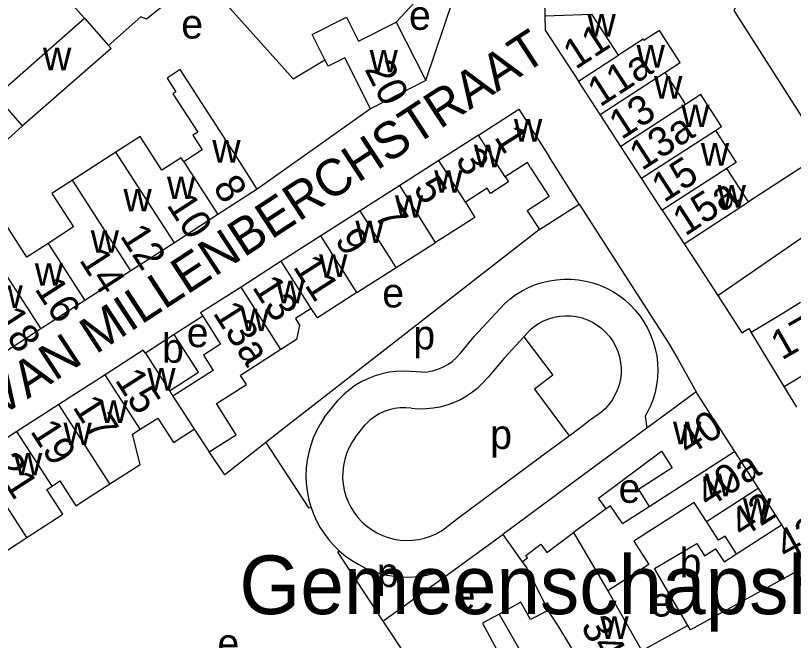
# Model space of a CAD drawing. Extents: x 161141 to 163125, y 381621 to 383200.
# Drawn here: x 161938.6 to 162044.8, y 382557.5 to 382642.8 of the extents above; entities that cross this region are included whole.
import ezdxf

# ---------------------------------------------------------------- set-up
doc = ezdxf.new("R2010")
doc.units = 0
for name, color, linetype in [('BLT_Basislijn', 7, 'Continuous'), ('BLT_Bebouwing', 7, 'Continuous'), ('BLT_Bebouwing_beschrifting', 7, 'Continuous'), ('BLT_Centroide', 7, 'Continuous'), ('BLT_Huisnummer', 7, 'Continuous'), ('BLT_Huisnummer_ tussenligend', 7, 'Continuous'), ('BLT_Huisnummer_reeks', 7, 'Continuous'), ('BLT_Onderverdeling_panden', 7, 'Continuous'), ('BLT_Straatnaam', 7, 'Continuous'), ('BLT_Straatnaam_verkleind', 7, 'Continuous')]:
    doc.layers.add(name, color=color, linetype=linetype)

msp = doc.modelspace()

# ---------------------------------------------------------------- linework, layer by layer
at = {"layer": 'BLT_Basislijn'}
for p, q in [((161995.24, 382646.9), (161990.55, 382641.9)), ((161994.61, 382633.9), (161998.38, 382645.14)), ((161987.04, 382630.07), (161971.6, 382619.11)), ((162010.11, 382613.57), (161974.28, 382585.72)), ((162029.84, 382611.63), (162031.38, 382609.26)), ((162005.34, 382603.46), (162001.21, 382599)), ((161964.15, 382601.75), (161960.27, 382599.24)), ((162008.89, 382599.93), (162007.99, 382598.96)), ((162038.67, 382600.09), (162039, 382599.57)), ((161999.33, 382596.71), (162001.21, 382599)), ((162007.99, 382598.96), (162005.28, 382596.04)), ((162007.99, 382598.96), (162011.92, 382593.69)), ((162005.28, 382596.04), (162003.1, 382593.42)), ((161994.06, 382594.12), (161992.52, 382594.23)), ((162011.92, 382593.69), (162009.41, 382591.82)), ((162009.41, 382591.82), (162014.16, 382585.45)), ((161980.74, 382587.92), (161982.63, 382590.31)), ((162018.26, 382588.45), (162016.8, 382587.42)), ((162024.53, 382588.1), (162024.78, 382586.49)), ((161984.95, 382585.21), (161986.32, 382586.93)), ((162014.16, 382585.45), (162016.8, 382587.42)), ((161974.28, 382585.72), (161972.74, 382584.51)), ((162010.43, 382582.69), (162014.16, 382585.45)), ((161972.74, 382584.51), (161970.81, 382582.99)), ((161972.74, 382584.51), (161978.57, 382575.63)), ((161998.93, 382574.16), (162010.43, 382582.69)), ((161978.57, 382575.63), (161978.95, 382575.64)), ((161997.3, 382572.87), (161998.93, 382574.16)), ((161997.13, 382566.21), (162005.09, 382571.97)), ((161982.6, 382569.49), (161982.79, 382569.74)), ((161982.6, 382569.49), (161988.74, 382560.14)), ((161996.19, 382566.79), (161997.13, 382566.21)), ((161988.74, 382560.14), (161997.13, 382566.21)), ((161988.74, 382560.14), (161992.44, 382554.55)), ((162030.34, 382559.57), (162024.08, 382556.1))]:
    msp.add_line(p, q, dxfattribs=at)
for points in [[(162055.13, 382677.47), (162036.62, 382643.49), (162049.02, 382624.08), (162038.63, 382617.36)], [(161962, 382650.4), (161976.51, 382634.13), (161980.81, 382636.76)], [(161939.57, 382627.72), (161916.65, 382606.98), (161916.63, 382605.54), (161919.74, 382600.85)], [(162034.43, 382604.56), (162053.05, 382617.43), (162054.7, 382619.27), (162055.3, 382620.81), (162055.24, 382622.88), (162053.55, 382627.28)], [(162015.54, 382617.05), (162027.66, 382598.16), (162029.01, 382595.92), (162031.5, 382591.45)], [(162031.38, 382609.26), (162034.43, 382604.56)], [(162005.34, 382603.46), (162006.09, 382604.11), (162006.89, 382604.7), (162007.74, 382605.22), (162008.63, 382605.68), (162009.55, 382606.06), (162010.5, 382606.36), (162011.47, 382606.59), (162012.45, 382606.74), (162013.45, 382606.82), (162014.44, 382606.81), (162015.43, 382606.72), (162016.42, 382606.55), (162017.38, 382606.3), (162018.33, 382605.98), (162019.24, 382605.58), (162020.12, 382605.11), (162020.96, 382604.57), (162021.75, 382603.97), (162022.49, 382603.3), (162023.18, 382602.58), (162023.8, 382601.81), (162024.36, 382600.98), (162024.86, 382600.12), (162025.28, 382599.22), (162025.63, 382598.28), (162025.9, 382597.32), (162026.1, 382596.35), (162026.21, 382595.36), (162026.25, 382594.36), (162026.21, 382593.36), (162026.09, 382592.38), (162025.88, 382591.4), (162025.6, 382590.44), (162025.25, 382589.51), (162024.82, 382588.61), (162024.53, 382588.1)], [(162034.43, 382604.56), (162037.73, 382599.48), (162038.67, 382600.09)], [(162008.89, 382599.93), (162009.35, 382600.31), (162009.98, 382600.74), (162010.66, 382601.11), (162011.37, 382601.4), (162012.11, 382601.62), (162012.87, 382601.76), (162013.64, 382601.82), (162014.41, 382601.8), (162015.17, 382601.7), (162015.92, 382601.52), (162016.65, 382601.27), (162017.34, 382600.94), (162018, 382600.54), (162018.61, 382600.08), (162019.18, 382599.55), (162019.68, 382598.97), (162020.12, 382598.34), (162020.5, 382597.66), (162020.8, 382596.95), (162021.03, 382596.22), (162021.18, 382595.46), (162021.24, 382594.7), (162021.24, 382593.93), (162021.15, 382593.16), (162020.98, 382592.41), (162020.73, 382591.68), (162020.41, 382590.98), (162020.02, 382590.31), (162019.67, 382589.83)], [(161994.06, 382594.12), (161994.8, 382594.18), (161995.53, 382594.31), (161996.24, 382594.52), (161996.93, 382594.8), (161997.58, 382595.16), (161998.19, 382595.59), (161998.75, 382596.08), (161999.25, 382596.62), (161999.33, 382596.71)], [(161992.52, 382594.23), (161991.54, 382594.27), (161990.56, 382594.22), (161989.58, 382594.1), (161988.62, 382593.9), (161987.67, 382593.62), (161986.75, 382593.26), (161985.87, 382592.83), (161985.02, 382592.33), (161984.21, 382591.76), (161983.46, 382591.13), (161982.76, 382590.44), (161982.63, 382590.31)], [(161996.83, 382589.49), (161997.51, 382589.67), (161998.42, 382590), (161999.31, 382590.4), (162000.16, 382590.88), (162000.97, 382591.42), (162001.73, 382592.03), (162002.44, 382592.7), (162003.1, 382593.42)], [(161992.6, 382589.2), (161991.85, 382589.26), (161991.09, 382589.25), (161990.34, 382589.16), (161989.61, 382588.99), (161988.9, 382588.74), (161988.21, 382588.42), (161987.57, 382588.02), (161986.97, 382587.56), (161986.42, 382587.04), (161986.32, 382586.93)], [(161992.6, 382589.2), (161993.66, 382589.12), (161994.63, 382589.14), (161995.61, 382589.24), (161996.56, 382589.41), (161996.83, 382589.49)], [(162019.67, 382589.83), (162019.57, 382589.7), (162019.05, 382589.13), (162018.47, 382588.61), (162018.26, 382588.45)], [(161980.74, 382587.92), (161980.17, 382587.03), (161979.67, 382586.11), (161979.24, 382585.15), (161978.88, 382584.16), (161978.61, 382583.14), (161978.4, 382582.11), (161978.28, 382581.07), (161978.24, 382580.01), (161978.28, 382578.96), (161978.4, 382577.92), (161978.59, 382576.89), (161978.87, 382575.87), (161978.95, 382575.64)], [(161984.87, 382585.08), (161984.49, 382584.51), (161984.09, 382583.77), (161983.77, 382583), (161983.52, 382582.19), (161983.35, 382581.37), (161983.26, 382580.54), (161983.24, 382579.7), (161983.31, 382578.86), (161983.46, 382578.03), (161983.68, 382577.22), (161983.99, 382576.44), (161984.36, 382575.68), (161984.8, 382574.97), (161985.31, 382574.3), (161985.88, 382573.69), (161986.51, 382573.13), (161987.19, 382572.63), (161987.91, 382572.2), (161988.67, 382571.84), (161989.46, 382571.55), (161990.27, 382571.34), (161991.1, 382571.21), (161991.94, 382571.16), (161992.78, 382571.19), (161993.61, 382571.29), (161994.43, 382571.48), (161995.23, 382571.74), (161996, 382572.08), (161996.74, 382572.49), (161997.3, 382572.87)], [(161984.95, 382585.21), (161984.87, 382585.08)], [(161970.81, 382582.99), (161967.18, 382580.13), (161965.02, 382583.23)], [(161978.95, 382575.64), (161979.22, 382574.88), (161979.64, 382573.92), (161980.14, 382572.99), (161980.71, 382572.1), (161981.34, 382571.26), (161982.03, 382570.47), (161982.79, 382569.74)], [(161982.79, 382569.74), (161983.59, 382569.06), (161984.45, 382568.45), (161985.35, 382567.9), (161986.28, 382567.43), (161987.25, 382567.02), (161988.25, 382566.7), (161989.27, 382566.44), (161990.31, 382566.27), (161991.36, 382566.18), (161992.41, 382566.16), (161993.46, 382566.23), (161994.5, 382566.37), (161995.53, 382566.6), (161996.19, 382566.79)]]:
    msp.add_lwpolyline(points, dxfattribs=at)
at = {"layer": 'BLT_Bebouwing'}
for p, q in [((161944.66, 382646.17), (161948, 382642.41)), ((162010.79, 382644.71), (162010.84, 382642.76)), ((162020.91, 382637.37), (162017.27, 382642.97)), ((161935.97, 382631.83), (161948, 382642.41)), ((162010.84, 382642.76), (162010.89, 382640.81)), ((161985.4, 382639.3), (161990.55, 382641.9)), ((161990.55, 382641.9), (161994.61, 382633.9)), ((162010.89, 382640.81), (162015.44, 382633.82)), ((162024.26, 382639.54), (162020.91, 382637.37)), ((162027.22, 382634.99), (162030.03, 382630.64)), ((161994.61, 382633.9), (161987.04, 382630.07)), ((162018.39, 382629.27), (162015.44, 382633.82)), ((161939.57, 382627.72), (161935.97, 382631.83)), ((162021.21, 382624.92), (162018.39, 382629.27)), ((162024.02, 382620.58), (162021.21, 382624.92)), ((161952.3, 382624.15), (161946.36, 382620.32)), ((161996.36, 382623.01), (161991.05, 382619.61)), ((162015.54, 382617.05), (162011.39, 382623.61)), ((162038.63, 382617.36), (162035.68, 382621.92)), ((162005.42, 382620.78), (162005.87, 382620.07)), ((161991.05, 382619.61), (161985.63, 382616.14)), ((162026.87, 382616.21), (162024.02, 382620.58)), ((161971.6, 382619.11), (161966.22, 382615.63)), ((162010.11, 382613.57), (162015.54, 382617.05)), ((162029.84, 382611.63), (162038.63, 382617.36)), ((161966.22, 382615.63), (161960.28, 382611.79)), ((161985.63, 382616.14), (161980.26, 382612.71)), ((162008.44, 382616.12), (162010.11, 382613.57)), ((162026.87, 382616.21), (162029.84, 382611.63)), ((161980.26, 382612.71), (161974.86, 382609.25)), ((161960.28, 382611.79), (161954.35, 382607.96)), ((161974.86, 382609.25), (161969.38, 382605.74)), ((161954.35, 382607.96), (161948.07, 382603.9)), ((161985.2, 382604.97), (161990.53, 382608.38)), ((161948.07, 382603.9), (161942.07, 382600.02)), ((162043.08, 382602.05), (162045.75, 382603.68)), ((162039, 382599.57), (162043.08, 382602.05)), ((161942.07, 382600.02), (161937.25, 382596.91)), ((162043.5, 382592.17), (162039, 382599.57)), ((161960.27, 382599.24), (161956.32, 382596.69)), ((161963.57, 382594.11), (161960.27, 382599.24)), ((161950.82, 382593.76), (161944.53, 382589.71)), ((161959.62, 382591.57), (161963.57, 382594.11)), ((162045.21, 382589.35), (162043.5, 382592.17)), ((162033.83, 382587.82), (162031.5, 382591.45)), ((161944.53, 382589.71), (161938.79, 382586.01)), ((162033.83, 382587.82), (162036.73, 382583.28)), ((161938.79, 382586.01), (161933.17, 382582.39)), ((162024.78, 382586.49), (162015.95, 382579.98)), ((162036.73, 382583.28), (162039.94, 382578.29)), ((162015.95, 382579.98), (162005.09, 382571.97)), ((162039.94, 382578.29), (162043.15, 382573.28)), ((162021.44, 382573.48), (162025.07, 382575.81)), ((162005.09, 382571.97), (162007.75, 382568.23)), ((162022.99, 382571.06), (162025.03, 382567.88))]:
    msp.add_line(p, q, dxfattribs=at)
for points in [[(161959.69, 382648.67), (161960.01, 382645.14), (161956.47, 382642.27), (161955.72, 382642.62), (161951.31, 382638.7)], [(161980.81, 382636.76), (161979.08, 382640.18), (161983.75, 382642.55), (161985.4, 382639.3)], [(162027.22, 382634.99), (162029.3, 382636.36), (162026.49, 382640.72), (162024.37, 382639.37), (162024.26, 382639.54)], [(161951.31, 382638.7), (161951.67, 382638.29), (161939.57, 382627.72)], [(161987.04, 382630.07), (161983.52, 382637.03), (161981.26, 382635.88), (161980.81, 382636.76)], [(161971.6, 382619.11), (161968.89, 382623.3), (161961.08, 382635.4), (161959.29, 382634.24), (161960.5, 382632.37), (161960.09, 382632.11), (161963.46, 382626.89), (161962.78, 382626.45), (161964.08, 382624.45), (161961.57, 382622.82)], [(162034.13, 382627.08), (162034.96, 382627.63), (162032.14, 382632), (162030.03, 382630.64)], [(162001.77, 382626.47), (162007.3, 382630.01), (162011.39, 382623.61)], [(162034.13, 382627.08), (162036.93, 382622.72), (162035.68, 382621.92)], [(161961.57, 382622.82), (161961.21, 382623.37), (161958.58, 382621.67), (161955.59, 382626.28), (161952.3, 382624.15)], [(162001.77, 382626.47), (162000, 382625.34), (161996.36, 382623.01)], [(162008.9, 382622.02), (162008.45, 382622.72), (162005.42, 382620.78)], [(162008.9, 382622.02), (162011.44, 382618.1), (162008.44, 382616.12)], [(161946.36, 382620.32), (161943.56, 382618.51), (161946.52, 382613.93), (161943.04, 382611.68)], [(162005.87, 382620.07), (162003.42, 382618.51), (162002.97, 382619.22), (162000, 382617.31)], [(162000, 382617.31), (162001.27, 382615.24), (161995.93, 382611.83)], [(161943.04, 382611.68), (161940.16, 382609.83), (161937.14, 382614.51), (161934.01, 382612.49), (161934.19, 382612.2)], [(161990.53, 382608.38), (161995.93, 382611.83)], [(161969.38, 382605.74), (161963.86, 382602.21), (161964.15, 382601.75)], [(161985.2, 382604.97), (161979.8, 382601.52), (161978.96, 382602.82)], [(161978.96, 382602.82), (161976.79, 382601.44), (161977.37, 382600.53), (161976.94, 382598.56), (161974.83, 382597.21)], [(161964.15, 382601.75), (161966.58, 382597.95), (161966.58, 382597.95), (161964.24, 382596.46), (161965.59, 382594.35), (161960.09, 382590.84)], [(161956.32, 382596.69), (161956.04, 382597.12), (161950.82, 382593.76)], [(161974.83, 382597.21), (161969.31, 382593.68)], [(161966.01, 382589.83), (161970.1, 382592.44), (161969.31, 382593.68)], [(161959.62, 382591.57), (161960.09, 382590.84)], [(162031.5, 382591.45), (162027.48, 382588.48), (162024.78, 382586.49)], [(161965.02, 382583.23), (161968.72, 382585.59), (161966.01, 382589.83)], [(161955.61, 382586.32), (161958.01, 382587.86), (161960.18, 382584.5), (161963, 382586.32)], [(161951.49, 382578.89), (161955.59, 382581.53), (161954.56, 382585.64), (161955.61, 382586.32)], [(161963, 382586.32), (161965.02, 382583.23)], [(162018.14, 382576.94), (162026.74, 382583.34), (162028.21, 382581.05), (162023.63, 382578.11), (162025.07, 382575.81)], [(161940.14, 382571.56), (161942.59, 382573.14), (161945.06, 382574.73), (161942.87, 382578.12), (161943.58, 382578.57)], [(161943.58, 382578.57), (161944.66, 382579.27), (161946.83, 382575.89), (161948.93, 382577.24), (161951.49, 382578.89)], [(162019.2, 382575.47), (162018.14, 382576.94)], [(162032.88, 382573.76), (162031.22, 382576.34), (162022.99, 382571.06)], [(162021.44, 382573.48), (162019.8, 382575.89), (162019.2, 382575.47)], [(161932.16, 382571.29), (161935.28, 382573.3), (161937.5, 382569.84), (161940.14, 382571.56)], [(162043.15, 382573.28), (162045.77, 382569.19), (162045.28, 382566.95), (162030.7, 382558.96), (162030.34, 382559.57)], [(162036.99, 382569.33), (162035.43, 382571.76), (162034.53, 382571.18), (162032.88, 382573.76)], [(162025.79, 382567.34), (162031.58, 382570.74), (162032.65, 382569.07), (162034.15, 382570.03), (162035.29, 382568.24), (162036.99, 382569.33)], [(162007.75, 382568.23), (162008.37, 382567.37), (162011.3, 382561.6)], [(162025.03, 382567.88), (162019.43, 382564.29)], [(162030.34, 382559.57), (162028.17, 382563.27), (162025.79, 382567.34)], [(162019.43, 382564.29), (162019.98, 382563.34), (162021.95, 382559.86), (162024.08, 382556.1)], [(162011.3, 382561.6), (162008.87, 382560.38), (162007.57, 382562.75), (162004.6, 382561.12)], [(162004.6, 382561.12), (162002.31, 382559.88), (162004.9, 382555.13), (162002.53, 382553.84)]]:
    msp.add_lwpolyline(points, dxfattribs=at)
at = {"layer": 'BLT_Onderverdeling_panden'}
for p, q in [((162010.84, 382642.76), (162017.27, 382642.97)), ((161948, 382642.41), (161951.31, 382638.7)), ((162015.44, 382633.82), (162020.91, 382637.37)), ((162018.39, 382629.27), (162027.22, 382634.99)), ((162030.03, 382630.64), (162021.21, 382624.92)), ((162024.02, 382620.58), (162034.13, 382627.08)), ((162005.42, 382620.78), (162001.77, 382626.47)), ((161960.28, 382611.79), (161952.3, 382624.15)), ((161961.57, 382622.82), (161966.22, 382615.63)), ((162000, 382617.31), (161996.36, 382623.01)), ((162035.68, 382621.92), (162026.87, 382616.21)), ((161954.35, 382607.96), (161946.36, 382620.32)), ((161995.93, 382611.83), (161991.05, 382619.61)), ((161990.53, 382608.38), (161985.63, 382616.14)), ((161985.2, 382604.97), (161980.26, 382612.71)), ((161943.04, 382611.68), (161948.07, 382603.9)), ((161978.96, 382602.82), (161974.86, 382609.25)), ((161937.24, 382607.49), (161942.07, 382600.02)), ((161974.83, 382597.21), (161969.38, 382605.74)), ((162043.5, 382592.17), (162052.06, 382597.38)), ((161956.32, 382596.69), (161959.62, 382591.57)), ((161955.61, 382586.32), (161950.82, 382593.76)), ((161951.49, 382578.89), (161944.53, 382589.71)), ((161943.58, 382578.57), (161938.79, 382586.01)), ((162025.07, 382575.81), (162036.73, 382583.28)), ((161940.14, 382571.56), (161933.17, 382582.39)), ((162032.88, 382573.76), (162039.94, 382578.29)), ((162036.99, 382569.33), (162043.15, 382573.28)), ((162012.73, 382559.39), (162011.3, 382561.6)), ((162004.6, 382561.12), (162011.83, 382548.62)), ((162017.08, 382552.28), (162012.73, 382559.39))]:
    msp.add_line(p, q, dxfattribs=at)
for points in [[(161960.09, 382590.84), (161962.33, 382587.36), (161963, 382586.32)], [(162019.2, 382575.47), (162014.73, 382572.25)], [(162007.75, 382568.23), (162008.49, 382568.77), (162008.23, 382569.12), (162010.29, 382570.63), (162011.12, 382569.51), (162014.73, 382572.25)], [(162014.73, 382572.25), (162019.43, 382564.29)]]:
    msp.add_lwpolyline(points, dxfattribs=at)

# ---------------------------------------------------------------- texts
at = {"layer": 'BLT_Bebouwing_beschrifting'}
msp.add_text('Gemeenschapshuis', height=8, dxfattribs=at).set_placement((161969.15, 382561.1))
at = {"layer": 'BLT_Centroide'}
for s, p in [('e', (161992.3, 382640.83)), ('w', (162016.65, 382639.91)), ('e', (161961.22, 382639.64)), ('w', (162023.36, 382635.68)), ('w', (161942.35, 382635.31)), ('w', (161986.92, 382635.03)), ('w', (162025.74, 382631.44)), ('w', (162029.45, 382627.56)), ('w', (162006.62, 382625.58)), ('w', (161965.45, 382622.72)), ('w', (162001.16, 382622.08)), ('w', (162032.13, 382622.31)), ('w', (161959.27, 382617.73)), ('w', (161995.73, 382618.61)), ('w', (162034.41, 382616.57)), ('w', (161953.33, 382616.05)), ('w', (161990.38, 382615.19)), ('w', (161984.98, 382611.73)), ('w', (161948.86, 382610.42)), ('w', (161980.03, 382607.11)), ('w', (161941.23, 382605.92)), ('w', (161935.72, 382602.89)), ('w', (161974.17, 382603.53)), ('e', (161988.65, 382602.95)), ('w', (161969.34, 382599.72)), ('e', (161961.97, 382597.53)), ('b', (161958.6, 382595.41)), ('p', (161992.89, 382597.23)), ('w', (161956.58, 382591.61)), ('w', (161950.06, 382587.2)), ('w', (161945.14, 382584.16)), ('p', (162003.38, 382583.64)), ('w', (162028.33, 382584.28)), ('w', (161938.38, 382580.03)), ('e', (162020.9, 382576.29)), ('w', (162032.7, 382577.19)), ('w', (162037.88, 382573.81)), ('b', (162029.23, 382566.12)), ('p', (161987.92, 382564.8)), ('e', (161998.4, 382561.65)), ('e', (162025.25, 382560.77)), ('w', (162018.41, 382557.73)), ('e', (161966.16, 382555.14))]:
    msp.add_text(s, height=4, dxfattribs=at).set_placement(p)
at = {"layer": 'BLT_Huisnummer'}
for s, rotation, p in [('11', 32.981, (162015.04, 382635.35)), ('20', 296.8592, (161986.18, 382635.48)), ('11a', 32.981, (162018.37, 382630.23)), ('13', 32.981, (162021.3, 382625.76)), ('13a', 32.981, (162024.07, 382621.53)), ('1', 302.5661, (162003.84, 382626.2)), ('15', 32.981, (162027.1, 382617.18)), ('8', 302.8907, (161965.45, 382619.37)), ('5', 302.5639, (161992.78, 382619.21)), ('15a', 32.981, (162029.99, 382612.61)), ('12', 302.8716, (161952.77, 382612.72)), ('9', 302.5601, (161982.08, 382612.18)), ('16', 302.8738, (161941.12, 382605.5)), ('13', 302.5626, (161970.81, 382605.73)), ('13a', 302.577, (161965.45, 382602.2)), ('15', 302.785, (161952.08, 382593.05)), ('40', 32.6594, (162030.44, 382582.6)), ('19', 302.7811, (161940.52, 382586.06)), ('40a', 32.6609, (162033.12, 382575.49)), ('42', 32.6623, (162037.75, 382571.4)), ('34a', 299.5329, (162015.66, 382559.47))]:
    msp.add_text(s, height=4, rotation=rotation, dxfattribs=at).set_placement(p)
at = {"layer": 'BLT_Huisnummer_ tussenligend'}
for s, rotation, p in [('3', 302.5661, (161998.53, 382623.11)), ('10', 302.8907, (161959.13, 382616.94)), ('7', 302.5639, (161987.47, 382615.53)), ('14', 302.8716, (161947.21, 382609.43)), ('11', 302.5601, (161976.38, 382608.51)), ('18', 302.8738, (161935.69, 382601.47)), ('17', 302.785, (161946.31, 382589.36)), ('21', 302.7811, (161935.31, 382581.53))]:
    msp.add_text(s, height=4, rotation=rotation, dxfattribs=at).set_placement(p)
at = {"layer": 'BLT_Huisnummer_reeks'}
for s, rotation, p in [('17', 29.6829, (162043.17, 382595.69)), ('42a-b', 28.7444, (162043.77, 382568.4))]:
    msp.add_text(s, height=4, rotation=rotation, dxfattribs=at).set_placement(p)
at = {"layer": 'BLT_Straatnaam'}
msp.add_text('WILLEM VAN MILLENBERCHSTRAAT', height=5, rotation=33.1882, dxfattribs=at).set_placement((161913.48, 382572.9))
at = {"layer": 'BLT_Straatnaam_verkleind'}
msp.add_text('JAN VAN SCHOONVORSTSTRAAT', height=4, rotation=302.7739, dxfattribs=at).set_placement((161896.44, 382568.23))

doc.saveas('drawing.dxf')
